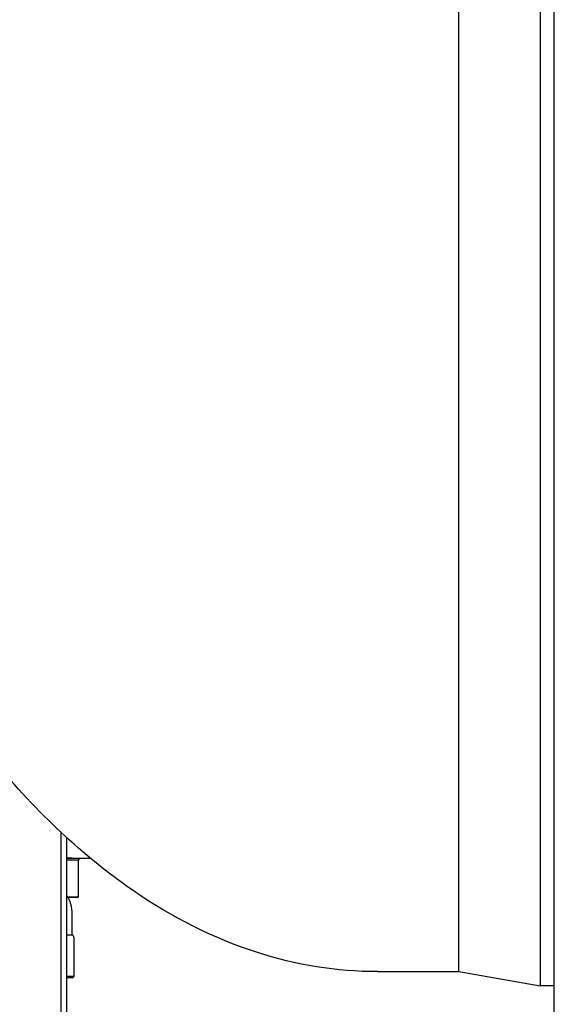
# Model space of a CAD drawing. Header units: inches. Extents: x 24 to 1128, y -69 to 748.
# Tile 282 of 656: x 459 to 469, y 284 to 302. Entities that reach past the tile are written whole.
import ezdxf

# ---------------------------------------------------------------- set-up
doc = ezdxf.new("R2010")
doc.units = ezdxf.units.IN
doc.header["$LTSCALE"] = 32
doc.header["$MEASUREMENT"] = 0
doc.layers.add('Visible (ANSI)', color=7, linetype='Continuous', lineweight=30)

msp = doc.modelspace()

# ---------------------------------------------------------------- linework, layer by layer
at = {"layer": 'Visible (ANSI)'}
for p, q in [((468.78063, 169.86817), (468.78063, 339.73367)), ((468.53261, 334.54617), (468.53261, 284.54617)), ((467.09548, 284.79617), (467.09548, 334.29617)), ((467.09548, 284.79617), (467.09548, 309.54617)), ((468.53261, 309.54617), (468.53261, 284.54617)), ((460.05542, 287.26243), (460.05542, 250.54617)), ((460.16042, 287.16528), (460.16042, 250.54617)), ((460.16042, 286.79808), (460.39909, 286.79808)), ((460.36792, 286.76808), (460.16042, 286.76808)), ((460.36792, 286.76808), (460.39792, 286.79808)), ((460.36792, 286.1187), (460.36792, 286.76808)), ((460.39909, 286.79808), (460.58186, 286.79808)), ((460.18, 286.1187), (460.36792, 286.1187)), ((460.35229, 286.10308), (460.18851, 286.10308)), ((460.35229, 286.10308), (460.36792, 286.1187)), ((460.26042, 285.44664), (460.26042, 285.81202)), ((460.16042, 285.44664), (460.26042, 285.44664)), ((460.29167, 284.71827), (460.29167, 285.39252)), ((460.16042, 284.71827), (460.29167, 284.71827)), ((460.26042, 284.68702), (460.16042, 284.68702)), ((460.26042, 284.68702), (460.29167, 284.71827)), ((465.65563, 284.79617), (467.09548, 284.79617)), ((467.09548, 284.79617), (468.53261, 284.54617)), ((468.78063, 284.54617), (468.53261, 284.54617))]:
    msp.add_line(p, q, dxfattribs=at)
for centre, radius, end in [((459.63542, 285.81202), 0.625, 32.85988), ((460.22917, 285.39252), 0.0625, 60)]:
    msp.add_arc(centre, radius, 0, end, dxfattribs=at)
msp.add_open_spline([(465.65563, 284.79617), (464.93669, 284.79617), (464.21814, 284.91187), (462.76062, 285.38158), (462.02458, 285.75272), (460.45631, 286.83374), (459.63918, 287.60088), (457.98845, 289.59264), (457.17596, 290.87399), (455.74319, 293.76696), (455.12227, 295.37714), (454.60983, 297.10867)], degree=3, knots=[0, 0, 0, 0, 0.15976447, 0.15976447, 0.33190344, 0.33190344, 0.54283806, 0.54283806, 0.79016266, 0.79016266, 1.03635435, 1.03635435, 1.03635435, 1.03635435], dxfattribs=at)
for points, weights in [([(460.16042, 286.81188), (460.28254, 286.79808), (460.39909, 286.79808)], [1.05636897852, 1.03998274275, 1]), ([(460.39909, 286.79808), (460.48492, 286.79808), (460.57294, 286.80548)], [1, 1.02913387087, 1.04573924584])]:
    msp.add_rational_spline(points, weights, degree=2, dxfattribs=at)

doc.saveas('drawing.dxf')
